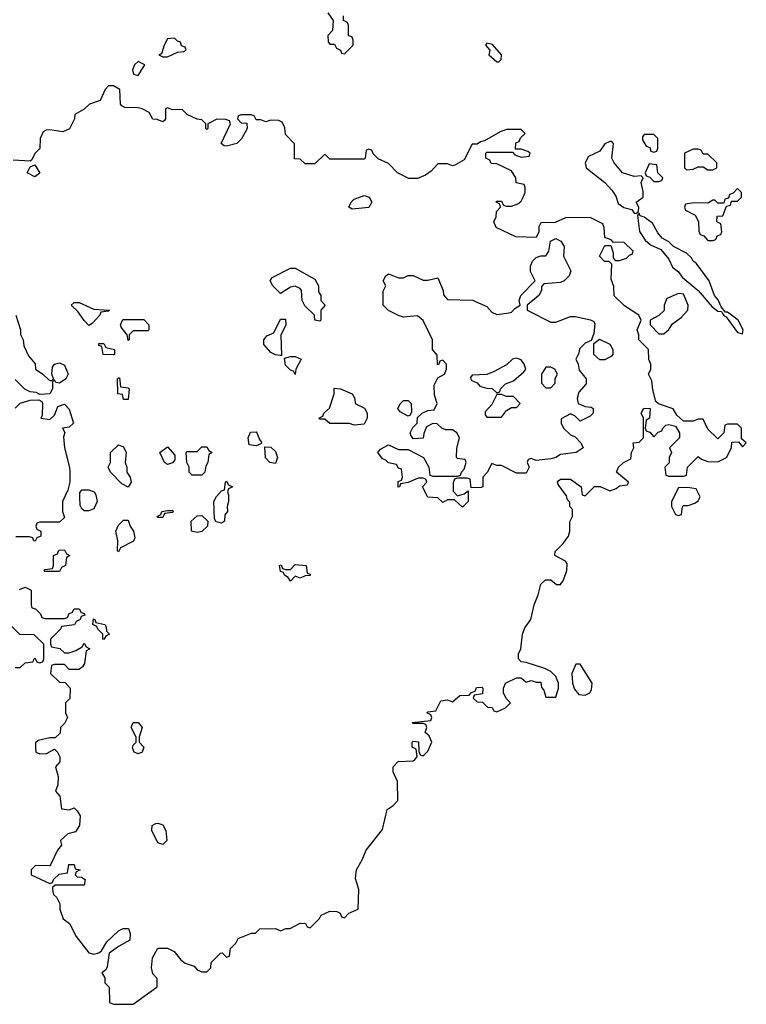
# Model space of a CAD drawing. Header units: inches. Extents: x 2601469 to 2753575, y 449403 to 582909.
# Tile 270 of 350: x 2691828 to 2694786, y 499002 to 503014. Entities that reach past the tile are written whole.
import ezdxf

# ---------------------------------------------------------------- set-up
doc = ezdxf.new("R2010")
doc.units = ezdxf.units.IN
doc.header["$MEASUREMENT"] = 0
doc.layers.add('C6499', color=7, linetype='Continuous')
doc.layers.add('C6590', color=7, linetype='Continuous')

msp = doc.modelspace()

# ---------------------------------------------------------------- linework, layer by layer
at = {"layer": 'C6499', "color": 4, "elevation": 8}
msp.add_lwpolyline([(2691992, 500000), (2691992, 499990), (2691974, 499970), (2691984.7, 499930), (2691983.6, 499896.4), (2691974, 499870), (2691992, 499850), (2691998, 499798), (2692030, 499794), (2692050, 499802), (2692062, 499790), (2692074, 499770), (2692072, 499730), (2692055.3, 499704.7), (2692023.6, 499696.4), (2691994, 499670), (2691998, 499650), (2691982, 499630), (2691954, 499570), (2691950, 499566), (2691892.7, 499567.3), (2691874, 499550), (2691874, 499530), (2691950, 499494), (2691962, 499498), (2691966, 499510), (2691988.4, 499531.6), (2692022, 499538), (2692028.4, 499571.6), (2692050, 499572), (2692054, 499554), (2692074, 499550), (2692058, 499542), (2692054, 499530), (2692062, 499522), (2692079.6, 499519.6), (2692094, 499510), (2692090, 499488), (2691972.7, 499487.3), (2691962, 499478), (2691962, 499470), (2691966, 499450), (2691978, 499438), (2691990.8, 499410.8), (2691991, 499390), (2692004.7, 499350), (2692031, 499331), (2692058, 499278), (2692110, 499212), (2692130, 499206), (2692150, 499212), (2692160.4, 499219.6), (2692183.1, 499256.9), (2692230, 499302), (2692248.9, 499311.1), (2692270.6, 499310.6), (2692278, 499290), (2692276, 499264), (2692230, 499238), (2692192, 499210), (2692184.7, 499155.3), (2692178, 499142), (2692162, 499130), (2692174, 499110), (2692174, 499090), (2692191.6, 499071.6), (2692194, 499010), (2692210, 499002), (2692290, 499002), (2692387.3, 499072.7), (2692387.3, 499107.3), (2692370, 499126), (2692364, 499150), (2692368.9, 499191.1), (2692390, 499231.3), (2692430, 499231), (2692456.8, 499216.8), (2692483.5, 499183.5), (2692502, 499170), (2692538, 499158), (2692550, 499142), (2692570, 499134), (2692590, 499134), (2692606, 499150), (2692607.3, 499172.7), (2692646, 499210), (2692652, 499212), (2692670, 499194), (2692682, 499198), (2692686, 499230), (2692708.4, 499251.6), (2692718, 499270), (2692772, 499292), (2692788, 499292), (2692806, 499310), (2692868.9, 499311.1), (2692890, 499302), (2692911.3, 499311.3), (2692928.7, 499311.3), (2692970, 499332), (2692991.6, 499331.6), (2692998, 499318), (2693010, 499314), (2693048.4, 499351.6), (2693055.3, 499364.7), (2693090, 499382), (2693119.6, 499379.6), (2693132.7, 499372.7), (2693138, 499358), (2693150, 499354), (2693167.3, 499372.7), (2693206, 499390), (2693208.7, 499470), (2693194.6, 499514.6), (2693199, 499550), (2693222, 499590), (2693238, 499630), (2693305.2, 499714.8), (2693324, 499796), (2693348.4, 499811.6), (2693367.3, 499832.7), (2693366, 499910), (2693348.9, 499948.9), (2693348.7, 499970), (2693369.3, 499990.7), (2693430, 499994), (2693436, 500000)], dxfattribs=at)
msp.add_lwpolyline([(2692410, 499652.7), (2692390, 499659.3), (2692365.6, 499710), (2692367, 499730), (2692381.7, 499738.3), (2692390, 499740.4), (2692410, 499732.7), (2692422.4, 499710), (2692427.3, 499670)], close=True, dxfattribs=at)
at = {"layer": 'C6590', "color": 4, "elevation": 8}
for points in [[(2693082, 503042), (2693104.7, 503010), (2693102, 502970), (2693082, 502950), (2693083.6, 502923.6), (2693090, 502914), (2693110, 502914), (2693118, 502898), (2693134, 502890), (2693138, 502878), (2693150, 502874), (2693186, 502910), (2693186, 502930), (2693182, 502942), (2693166, 502950), (2693166, 502990), (2693162, 503002), (2693146, 503010), (2693146, 503030)], [(2693436, 500000), (2693446, 500010), (2693442, 500042), (2693426, 500050), (2693426, 500070), (2693430, 500074), (2693451.6, 500071.6), (2693452.7, 500032.7), (2693458, 500018), (2693470, 500014), (2693490, 500034), (2693506, 500070), (2693495.3, 500095.3), (2693478, 500110), (2693486, 500130), (2693482, 500142), (2693470, 500146), (2693430, 500146), (2693426, 500150), (2693502, 500158), (2693506, 500170), (2693502, 500182), (2693486, 500190), (2693490, 500194), (2693522, 500198), (2693542, 500238), (2693570, 500242), (2693590, 500234), (2693620.4, 500259.6), (2693658, 500262), (2693667.3, 500272.7), (2693682, 500278), (2693687.3, 500292.7), (2693710, 500294), (2693714, 500290), (2693712.7, 500267.3), (2693678, 500262), (2693674, 500250), (2693690, 500234), (2693712.7, 500232.7), (2693732.7, 500212.7), (2693751.6, 500211.6), (2693758, 500198), (2693770, 500194), (2693806, 500210), (2693826, 500230), (2693810, 500246), (2693798, 500270), (2693798, 500290), (2693806, 500310), (2693850, 500332), (2693870, 500332), (2693890, 500314), (2693910, 500322), (2693930, 500314), (2693950, 500314), (2693952.7, 500292.7), (2693962, 500282), (2693970, 500254), (2694010, 500254), (2694022, 500290), (2694022, 500310), (2694010, 500338), (2693990, 500358), (2693966, 500370), (2693890, 500395.3), (2693870, 500398), (2693858, 500410), (2693858, 500430), (2693868.7, 500450), (2693875.3, 500510), (2693884.7, 500535.3), (2693908.7, 500570), (2693922, 500630), (2693939, 500670), (2693950, 500714), (2693968.4, 500731.6), (2693990, 500732), (2694012.7, 500712.7), (2694030, 500712), (2694042, 500730), (2694055.3, 500770), (2694057.2, 500797.2), (2694050, 500808), (2694006, 500830), (2694007.3, 500847.3), (2694040.2, 500879.8), (2694062, 500910), (2694068, 500930), (2694067.3, 500967.3), (2694078, 500990), (2694078, 501018), (2694068, 501030), (2694067.3, 501047.3), (2694058, 501058), (2694053.6, 501073.6), (2694020.4, 501120.4), (2694018, 501130), (2694023.1, 501136.9), (2694030, 501142), (2694070, 501142), (2694114, 501110), (2694118, 501078), (2694130, 501074), (2694168.4, 501111.6), (2694191.6, 501111.6), (2694230, 501094), (2694256.4, 501103.6), (2694270, 501114), (2694302, 501118), (2694306, 501130), (2694258, 501170), (2694266, 501190), (2694286, 501210), (2694315.3, 501224.7), (2694318, 501250), (2694328, 501270), (2694326, 501290), (2694350, 501292), (2694368, 501310), (2694368, 501390), (2694358, 501410), (2694368.4, 501431.6), (2694394, 501430), (2694392, 501390), (2694378, 501382), (2694374, 501350), (2694378, 501338), (2694392.7, 501332.7), (2694410, 501314), (2694427.3, 501332.7), (2694442, 501338), (2694446, 501350), (2694458, 501362), (2694470, 501364.7), (2694498, 501358), (2694514, 501330), (2694514, 501310), (2694474, 501270), (2694482, 501250), (2694472, 501230), (2694472, 501208), (2694454, 501190), (2694458, 501158), (2694470, 501154), (2694530, 501154), (2694542, 501158), (2694546, 501190), (2694590, 501234), (2694603.6, 501223.6), (2694630, 501214), (2694670, 501212), (2694706, 501230), (2694726, 501270), (2694727.3, 501292.7), (2694754, 501294), (2694770, 501274), (2694786, 501290), (2694766, 501306), (2694766, 501350), (2694750, 501366), (2694710, 501366), (2694698, 501362), (2694694, 501330), (2694670, 501306), (2694630, 501346), (2694610, 501386), (2694590, 501386), (2694570, 501378), (2694530, 501378), (2694503.1, 501403.1), (2694488.4, 501428.4), (2694428, 501448), (2694418, 501458), (2694405.6, 501505.6), (2694402, 501542), (2694388, 501570), (2694398, 501590), (2694398, 501610), (2694388.7, 501628.7), (2694388, 501670), (2694348, 501710), (2694348.7, 501730), (2694342, 501750), (2694358, 501790), (2694348.7, 501810), (2694290, 501848), (2694248.4, 501888.4), (2694247.3, 501927.3), (2694236.4, 501956.4), (2694238, 502018), (2694228, 502028), (2694209.1, 502029.1), (2694188.7, 502050), (2694210, 502094), (2694234, 502094), (2694243.6, 502063.6), (2694243.6, 502043.6), (2694252.7, 502032.7), (2694270, 502032), (2694298, 502042), (2694310, 502054), (2694322, 502058), (2694326, 502070), (2694287.3, 502107.3), (2694246, 502106), (2694236.4, 502116.4), (2694210, 502126), (2694207.3, 502167.3), (2694202, 502182), (2694150, 502208), (2694050, 502206), (2694007.3, 502187.3), (2693950, 502186), (2693942, 502170), (2693942, 502150), (2693930, 502126), (2693848.4, 502128.4), (2693767.3, 502167.3), (2693758, 502190), (2693768, 502210), (2693768.4, 502231.6), (2693786, 502250), (2693782, 502262), (2693768, 502270), (2693770, 502274), (2693790, 502274), (2693798, 502258), (2693810, 502254), (2693830, 502254), (2693856.4, 502263.6), (2693870, 502274), (2693878, 502290), (2693886, 502310), (2693886, 502330), (2693882, 502342), (2693848.7, 502348.7), (2693848, 502370), (2693830, 502398), (2693770, 502426), (2693747.3, 502427.3), (2693742, 502442), (2693726, 502450), (2693726, 502470), (2693730, 502474), (2693834, 502474), (2693843.6, 502463.6), (2693870, 502454), (2693902, 502458), (2693906, 502470), (2693896.4, 502476.4), (2693870, 502486), (2693846, 502486), (2693847.3, 502512.7), (2693862, 502518), (2693867.3, 502532.7), (2693886, 502550), (2693870, 502566), (2693810, 502566), (2693783.6, 502556.4), (2693719.6, 502520.4), (2693703.6, 502516.4), (2693690, 502506), (2693670, 502506), (2693636.9, 502443.1), (2693599.6, 502420.4), (2693590, 502418), (2693570, 502426), (2693530, 502426), (2693503.6, 502396.4), (2693479.6, 502380.4), (2693447.3, 502367.3), (2693412.7, 502367.3), (2693366, 502390), (2693330, 502428), (2693287.3, 502447.3), (2693267.3, 502467.3), (2693262, 502482), (2693250, 502486), (2693238, 502482), (2693234, 502450), (2693230, 502446), (2693090, 502446), (2693070, 502466), (2693030, 502426), (2692990, 502426), (2692970, 502446), (2692947.3, 502447.3), (2692947.3, 502507.3), (2692910, 502546), (2692907.3, 502572.7), (2692896.5, 502596.5), (2692883.1, 502603.1), (2692850, 502604), (2692830, 502598), (2692810, 502606), (2692790, 502606), (2692782, 502622), (2692770, 502626), (2692730, 502626), (2692718, 502622), (2692714, 502610), (2692730, 502594), (2692752.7, 502592.7), (2692754, 502570), (2692731.3, 502528.7), (2692711.3, 502508.7), (2692670, 502498), (2692660.4, 502500.4), (2692648, 502510), (2692686, 502590), (2692682, 502602), (2692667.3, 502607.3), (2692630, 502608), (2692594, 502590), (2692594, 502570), (2692590, 502566), (2692586, 502570), (2692586, 502590), (2692570, 502606), (2692550, 502608), (2692510, 502628), (2692490, 502648), (2692450, 502646), (2692430, 502655.3), (2692422, 502650), (2692422, 502610), (2692416.9, 502603.1), (2692410, 502598), (2692387.3, 502607.3), (2692370, 502608), (2692355.3, 502635.3), (2692326, 502650), (2692310, 502655.3), (2692256.4, 502656.4), (2692243.1, 502663.1), (2692238, 502670), (2692235.3, 502730), (2692210, 502744), (2692190, 502744), (2692176, 502730), (2692155.3, 502684.7), (2692112, 502670), (2692090.9, 502649.1), (2692052, 502628), (2692051.3, 502610), (2692030.9, 502569.1), (2692003.6, 502556.4), (2691950, 502565.2), (2691936, 502564), (2691923.5, 502556.5), (2691910.8, 502529.2), (2691910.6, 502489.4), (2691890, 502468), (2691876.9, 502443.1), (2691870, 502438), (2691802, 502442)], [(2691812, 501810), (2691831.3, 501750), (2691831.6, 501731.6), (2691842, 501710), (2691845.4, 501685.4), (2691863.6, 501643.6), (2691891.6, 501611.6), (2691892, 501590), (2691922, 501570), (2691946.4, 501546.4), (2691958, 501542), (2691966, 501550), (2691959, 501570), (2691961.5, 501598.5), (2691969.3, 501610.7), (2691990, 501616.3), (2692010, 501606), (2692024.9, 501570), (2692016, 501550), (2691990, 501533.2), (2691975.3, 501535.3), (2691970, 501546), (2691962, 501538), (2691961, 501510), (2691950, 501488.7), (2691910, 501486), (2691894.6, 501494.6), (2691870, 501498), (2691848.9, 501508.9), (2691810, 501548)], [(2691810, 501431.3), (2691830, 501451), (2691870, 501464), (2691905.4, 501465.4), (2691918, 501458), (2691921, 501450), (2691918.8, 501401.2), (2691914, 501390), (2691950, 501384.7), (2691970, 501402), (2691982.9, 501437.1), (2692010, 501447.7), (2692030, 501426.8), (2692046.8, 501370), (2692030, 501353.2), (2692002, 501350), (2692011.6, 501331.6), (2692006, 501314), (2692011, 501270), (2692031.3, 501188.7), (2692032, 501170), (2692032, 501130), (2692023.6, 501096.4), (2692002, 501050), (2692002, 501010), (2692010, 500986), (2691990, 500966), (2691910, 500966), (2691898, 500962), (2691894, 500950), (2691898, 500938), (2691914, 500930), (2691914, 500910), (2691898, 500902), (2691891.6, 500888.4), (2691886, 500890), (2691882, 500902), (2691867.3, 500907.3), (2691812.7, 500907.3)], [(2691827.3, 500692.7), (2691850, 500702), (2691874, 500690), (2691874, 500630), (2691878, 500618), (2691892.7, 500612.7), (2691912.7, 500592.7), (2691918, 500578), (2691930, 500574), (2692010, 500574), (2692022, 500578), (2692030, 500594), (2692042, 500598), (2692050, 500614), (2692070, 500614), (2692078, 500598), (2692090, 500594), (2692092.7, 500587.3), (2692078, 500582), (2692074, 500570), (2692058, 500562), (2692051.6, 500548.4), (2691998, 500542), (2691994, 500530), (2691954, 500490), (2691954, 500470), (2691958, 500458), (2691991.6, 500451.6), (2692010, 500434), (2692030, 500434), (2692056.4, 500443.6), (2692082, 500458), (2692090, 500474), (2692098, 500458), (2692114, 500450), (2692098, 500442), (2692092, 500390), (2692083.6, 500376.4), (2692070, 500366), (2692030, 500366), (2692010, 500386), (2691970, 500386), (2691958, 500382), (2691954, 500350), (2691990, 500314), (2692012.7, 500312.7), (2692034, 500290), (2692031.6, 500248.4), (2692014, 500230), (2692014, 500190), (2692022, 500170), (2692010, 500146), (2691994, 500130), (2691992.7, 500107.3), (2691972.7, 500087.3), (2691950, 500088), (2691903.6, 500076.4), (2691892.7, 500067.3), (2691892, 500050), (2691894, 500030), (2691910, 500022), (2691936.4, 500023.6), (2691970, 500042), (2691982, 500030), (2691992, 500010), (2691992, 500000)], [(2691810, 500374), (2691830, 500374), (2691850, 500394), (2691882, 500398), (2691890, 500414), (2691898, 500398), (2691910, 500394), (2691922, 500398), (2691926, 500410), (2691926, 500470), (2691887.3, 500507.3), (2691828.4, 500508.4), (2691750, 500586)]]:
    msp.add_lwpolyline(points, dxfattribs=at)
for points in [[(2692458, 502938), (2692430, 502935.3), (2692416, 502910), (2692404.7, 502875.3), (2692394, 502870), (2692410, 502862), (2692430, 502862), (2692470, 502882), (2692496.4, 502883.6), (2692506, 502890), (2692502, 502902), (2692487.3, 502907.3), (2692482, 502922), (2692470, 502926)], [(2693730, 502918), (2693724.7, 502910), (2693742, 502890), (2693738, 502870), (2693770, 502842), (2693778, 502842), (2693788.4, 502851.6), (2693789, 502870), (2693752.7, 502912.7)], [(2692310, 502844), (2692296, 502830), (2692287.7, 502810), (2692291.6, 502791.6), (2692310, 502786), (2692338, 502830)], [(2694238, 502518), (2694230, 502518), (2694210, 502508), (2694190, 502478), (2694144, 502456), (2694130.7, 502430), (2694134, 502410), (2694210.4, 502350.4), (2694239.1, 502319.1), (2694255.2, 502295.2), (2694264.9, 502264.9), (2694288, 502248), (2694319.9, 502239.9), (2694330, 502226), (2694336.4, 502223.6), (2694347.3, 502232.7), (2694348, 502250), (2694338, 502270), (2694366, 502290), (2694366, 502314), (2694358, 502350), (2694366, 502370), (2694358, 502378), (2694330, 502375.3), (2694282, 502390), (2694248, 502430), (2694238, 502450), (2694246, 502510)], [(2694410, 502546), (2694370, 502546), (2694363.6, 502536.4), (2694363.6, 502523.6), (2694378, 502498), (2694392.7, 502492.7), (2694398, 502478), (2694410, 502474), (2694422, 502478), (2694426, 502490), (2694426, 502530)], [(2694590, 502486), (2694570, 502486), (2694534, 502470), (2694534, 502410), (2694542, 502402), (2694570, 502404.7), (2694590, 502414), (2694610, 502414), (2694630, 502402), (2694650, 502402), (2694666, 502410), (2694666, 502430), (2694630, 502466), (2694610, 502466), (2694602, 502482)], [(2691890, 502374), (2691858, 502390), (2691870, 502414), (2691890, 502422), (2691910, 502388)], [(2694390, 502426), (2694374, 502390), (2694378, 502378), (2694392.7, 502372.7), (2694410, 502354), (2694430, 502354), (2694442, 502358), (2694446, 502370), (2694426, 502390), (2694422, 502422)], [(2694750, 502326), (2694732.7, 502307.3), (2694718, 502302), (2694714, 502286), (2694698, 502282), (2694694, 502266), (2694670, 502266), (2694658, 502278), (2694650, 502278), (2694630, 502266), (2694572.7, 502267.3), (2694538, 502262), (2694534, 502250), (2694538, 502238), (2694578, 502218), (2694591.6, 502191.6), (2694592.7, 502152.7), (2694598, 502138), (2694612.7, 502132.7), (2694630, 502114), (2694650, 502114), (2694662, 502118), (2694667.3, 502132.7), (2694682, 502138), (2694686, 502150), (2694682, 502182), (2694666, 502190), (2694667.3, 502212.7), (2694690, 502214), (2694706, 502254), (2694722, 502258), (2694726, 502274), (2694750, 502274), (2694766, 502290), (2694766, 502310)], [(2693182, 502242), (2693168, 502250), (2693178, 502270), (2693190, 502282), (2693230, 502298), (2693251.1, 502291.1), (2693262, 502270), (2693250, 502248.7)], [(2694350, 502226), (2694343.6, 502216.4), (2694350.6, 502150.6), (2694374.8, 502114.8), (2694396, 502096), (2694438, 502078), (2694470, 502038), (2694485.5, 502005.5), (2694510, 501986.8), (2694524.4, 501964.4), (2694590.4, 501910.4), (2694645.8, 501845.8), (2694670, 501826.8), (2694684.7, 501824.7), (2694690, 501814), (2694694, 501814), (2694692, 501810), (2694703.5, 501803.5), (2694750, 501738.8), (2694770, 501734), (2694773.2, 501750), (2694753.2, 501790), (2694710, 501822), (2694702, 501822), (2694684, 501844), (2694671.9, 501871.9), (2694657.2, 501890), (2694635.3, 501950), (2694581.5, 502021.5), (2694569.3, 502030), (2694563.2, 502043.2), (2694542, 502062), (2694489.3, 502089.3), (2694470, 502108.7), (2694443.7, 502123.7), (2694425.4, 502145.4), (2694404.8, 502184.8), (2694370, 502209.2), (2694354.6, 502214.6)], [(2693990, 501782), (2694010, 501782), (2694070, 501804.7), (2694090, 501804.7), (2694151.1, 501791.1), (2694164.7, 501784.7), (2694170, 501774), (2694164.7, 501735.3), (2694154, 501706), (2694130, 501695.3), (2694107.5, 501672.5), (2694104.7, 501655.3), (2694092, 501630), (2694102, 501610), (2694106, 501586), (2694134, 501550), (2694134, 501530), (2694103.6, 501496.4), (2694098, 501470), (2694102, 501450), (2694130, 501438), (2694154.8, 501434.8), (2694162, 501430), (2694162, 501410), (2694150, 501398), (2694110, 501378), (2694090, 501398), (2694070, 501408), (2694032.7, 501387.3), (2694032, 501370), (2694042, 501350), (2694070, 501322), (2694090, 501314), (2694112, 501290), (2694122, 501270), (2694094, 501250), (2694030, 501242), (2694010.7, 501229.3), (2693990, 501224), (2693930, 501218), (2693910, 501226), (2693898, 501222), (2693894, 501210), (2693902, 501190), (2693890, 501166), (2693850, 501166), (2693790, 501198), (2693770, 501198), (2693750, 501206), (2693731.6, 501168.4), (2693714, 501150), (2693714, 501110), (2693707.3, 501107.3), (2693666, 501106), (2693662, 501142), (2693650, 501146), (2693610, 501146), (2693598, 501142), (2693592.7, 501127.3), (2693592.7, 501092.7), (2693610, 501074), (2693638, 501082), (2693654, 501094), (2693654, 501050), (2693630, 501028), (2693598, 501058), (2693570, 501058), (2693550, 501046), (2693530, 501066), (2693490, 501068), (2693468, 501110), (2693486, 501130), (2693482, 501142), (2693470, 501146), (2693450, 501146), (2693410, 501128), (2693378, 501122), (2693374, 501110), (2693369.1, 501109.1), (2693368.4, 501131.6), (2693382, 501138), (2693386, 501150), (2693382, 501182), (2693370, 501186), (2693362, 501202), (2693330, 501208), (2693319, 501219), (2693304.7, 501224.7), (2693286, 501250), (2693296.4, 501263.6), (2693330, 501282), (2693370, 501262), (2693410, 501262), (2693472, 501230), (2693494, 501190), (2693498, 501158), (2693510, 501154), (2693610, 501154), (2693622, 501158), (2693626, 501170), (2693638, 501182), (2693646, 501210), (2693642, 501222), (2693610, 501226), (2693606, 501230), (2693608, 501268), (2693618, 501310), (2693608, 501330), (2693590, 501342), (2693563.1, 501343.1), (2693546, 501350), (2693527.3, 501367.3), (2693510, 501368), (2693484.7, 501355.3), (2693472.7, 501327.3), (2693470.9, 501309.1), (2693430, 501306), (2693420.4, 501320.4), (2693418, 501330), (2693428.4, 501351.6), (2693446, 501370), (2693447.3, 501392.7), (2693466, 501410), (2693490, 501422), (2693515.3, 501424.7), (2693528, 501450), (2693516.4, 501483.6), (2693515.3, 501524.7), (2693530, 501554), (2693558, 501570), (2693566, 501590), (2693566, 501610), (2693550, 501626), (2693538, 501622), (2693532.7, 501607.3), (2693528.4, 501608.4), (2693527.3, 501647.3), (2693508, 501670), (2693508.7, 501710), (2693470, 501788), (2693447.3, 501807.3), (2693390, 501802), (2693370, 501808.7), (2693329.1, 501829.1), (2693308, 501850), (2693307.3, 501907.3), (2693318, 501930), (2693308, 501950), (2693318, 501970), (2693330, 501978), (2693370, 501962), (2693390, 501962), (2693410, 501972), (2693430, 501972), (2693470, 501952), (2693490, 501952), (2693530, 501962), (2693552, 501910), (2693552.7, 501892.7), (2693570, 501874), (2693671.1, 501871.1), (2693730, 501844.7), (2693750, 501822), (2693770, 501812), (2693820.4, 501819.6), (2693830, 501822), (2693843.1, 501836.9), (2693866, 501850), (2693862, 501870), (2693868, 501890), (2693926, 501950), (2693908, 501988), (2693908, 502010), (2693915.3, 502030), (2693930, 502044.7), (2693950, 502052), (2693970, 502052), (2693982, 502070), (2693988.7, 502111.3), (2694010, 502122), (2694031.3, 502111.3), (2694044.7, 502090), (2694042, 502050), (2694072, 501990), (2694064.7, 501970), (2694044.7, 501950), (2694030, 501942.7), (2693962, 501938), (2693952.7, 501927.3), (2693952, 501910), (2693942, 501890), (2693894, 501850), (2693894, 501830)], [(2693050, 501786), (2693028.9, 501788.9), (2693028, 501810), (2692988.4, 501848.4), (2692978, 501870), (2692975.3, 501910), (2692970, 501918), (2692950, 501928.7), (2692930, 501924), (2692890, 501898), (2692858, 501930), (2692848, 501950), (2692856.4, 501963.6), (2692930, 502001), (2692950, 502002), (2693030, 501956), (2693044.7, 501930), (2693044.7, 501904.7), (2693054, 501890), (2693054, 501870), (2693072, 501850), (2693054, 501830), (2693054, 501790)], [(2694510, 501898), (2694462.8, 501877.2), (2694451, 501850), (2694451, 501829), (2694430, 501808), (2694394, 501790), (2694394, 501770), (2694430, 501734), (2694450, 501734), (2694470, 501752), (2694485.2, 501774.8), (2694520.2, 501799.8), (2694548, 501830), (2694548.7, 501850), (2694530, 501895.3)], [(2692110, 501768), (2692090, 501788.7), (2692065.2, 501825.2), (2692038, 501850), (2692050, 501862), (2692070, 501861), (2692130, 501834), (2692194, 501830), (2692190, 501826), (2692158, 501822), (2692154, 501810), (2692123.6, 501776.4)], [(2692890, 501646), (2692870, 501648), (2692850, 501658), (2692822, 501690), (2692822, 501710), (2692834.6, 501725.4), (2692862, 501738), (2692890, 501794), (2692910, 501794), (2692911.3, 501770), (2692891.6, 501728.4), (2692894, 501646)], [(2692270, 501706), (2692266, 501730), (2692240.4, 501760.4), (2692238, 501770), (2692247.3, 501792.7), (2692332.7, 501792.7), (2692354, 501770), (2692354, 501750), (2692350, 501746), (2692290, 501746), (2692274, 501730), (2692274, 501710)], [(2692210, 501648), (2692168, 501650), (2692162, 501682), (2692150, 501686), (2692150, 501694), (2692170, 501694), (2692178, 501678), (2692214, 501670), (2692214, 501650)], [(2694190, 501628), (2694166, 501650), (2694166, 501694), (2694188, 501712), (2694230, 501692), (2694242, 501670), (2694242, 501650), (2694236.9, 501643.1), (2694210, 501628)], [(2692950, 501568), (2692942, 501582), (2692930, 501586), (2692910, 501606), (2692906, 501634), (2692930, 501642), (2692950, 501642), (2692974, 501630), (2692952, 501590)], [(2693850, 501635.3), (2693834, 501630), (2693810, 501608), (2693759.6, 501580.4), (2693730, 501568), (2693670, 501566), (2693663.6, 501556.4), (2693665.4, 501545.4), (2693690, 501534), (2693701, 501521), (2693730, 501512), (2693751.6, 501511.6), (2693770, 501494), (2693782, 501498), (2693786, 501510), (2693806, 501530), (2693838, 501542), (2693880.4, 501579.6), (2693888, 501590), (2693882, 501610), (2693870, 501628)], [(2693990, 501598), (2693970, 501598), (2693952, 501570), (2693952.7, 501532.7), (2693970, 501514), (2693990, 501514), (2694007.3, 501532.7), (2694008.4, 501551.6), (2694018, 501570), (2694006, 501590)], [(2692250, 501466), (2692246, 501486), (2692228, 501490), (2692226, 501550), (2692230, 501554), (2692234, 501554), (2692238, 501518), (2692270, 501514), (2692274, 501510), (2692270, 501466)], [(2693190, 501362), (2693170, 501368), (2693090, 501368), (2693070, 501386), (2693050, 501386), (2693046, 501390), (2693062, 501398), (2693066, 501410), (2693088.9, 501431.1), (2693108, 501490), (2693108, 501512), (2693134, 501510), (2693182, 501490), (2693192, 501470), (2693194, 501450), (2693231.1, 501431.1), (2693242, 501410), (2693242, 501390), (2693230, 501366)], [(2693790, 501486), (2693770, 501486), (2693750, 501446), (2693723.6, 501416.4), (2693723.6, 501403.6), (2693730, 501394), (2693790, 501394), (2693810, 501422), (2693830, 501434), (2693850, 501434), (2693866, 501450), (2693838, 501478), (2693810, 501478)], [(2693410, 501398), (2693376.4, 501416.4), (2693368, 501430), (2693378, 501450), (2693390, 501462), (2693410, 501462), (2693422, 501450), (2693423.6, 501416.4), (2693418, 501402)], [(2692790, 501278), (2692762, 501282), (2692758, 501310), (2692767.3, 501332.7), (2692790, 501334), (2692794, 501330), (2692803.6, 501303.6), (2692814, 501290), (2692810, 501286)], [(2692270, 501108.7), (2692243.1, 501123.1), (2692198, 501170), (2692188, 501190), (2692198, 501210), (2692198, 501250), (2692230, 501282), (2692250, 501274), (2692262, 501250), (2692258, 501210), (2692264.7, 501190), (2692264.7, 501170), (2692278, 501150), (2692282, 501130)], [(2692430, 501202), (2692418, 501210), (2692398, 501250), (2692430, 501274), (2692459.6, 501239.6), (2692459.6, 501220.4), (2692450, 501208)], [(2692530, 501158), (2692518, 501170), (2692518, 501190), (2692508, 501210), (2692506, 501250), (2692510, 501254), (2692550, 501254), (2692570, 501274), (2692590, 501274), (2692598, 501258), (2692612, 501250), (2692598, 501242), (2692594, 501210), (2692585.4, 501194.6), (2692582, 501170), (2692570, 501158)], [(2692870, 501206), (2692846, 501210), (2692828.4, 501228.4), (2692826, 501274), (2692850, 501272), (2692870, 501254), (2692878, 501230)], [(2692650, 500962), (2692628.4, 500968.4), (2692620.4, 500980.4), (2692618, 501050), (2692629.1, 501070.9), (2692650, 501094), (2692662, 501098), (2692666, 501130), (2692670, 501134), (2692678, 501118), (2692694, 501110), (2692678, 501102), (2692674, 501090), (2692678, 501078), (2692678, 501050), (2692672, 501030), (2692674, 501010), (2692663.6, 500996.4), (2692662, 500970)], [(2692110, 501012.7), (2692090, 501013.2), (2692081.2, 501021.2), (2692074.8, 501034.8), (2692072.3, 501070), (2692073.2, 501086.8), (2692082, 501098), (2692110, 501098.8), (2692130.5, 501090.5), (2692138.4, 501078.4), (2692143, 501050), (2692130, 501021.2)], [(2694547.3, 501107.3), (2694510, 501106), (2694482, 501050), (2694482, 501030), (2694498, 500998), (2694510, 500994), (2694522, 500998), (2694526, 501030), (2694530, 501034), (2694550, 501034), (2694576.4, 501043.6), (2694590, 501054), (2694598, 501070), (2694582, 501102)], [(2692390, 500986), (2692388, 500990), (2692402, 500998), (2692406, 501010), (2692430, 501014), (2692450, 501014), (2692454, 501010), (2692450, 501006), (2692418, 501002), (2692410, 500986)], [(2692550, 500924), (2692528, 500930), (2692526, 500970), (2692550, 500992), (2692570, 500994), (2692594, 500970), (2692592, 500950), (2692570, 500929)], [(2692230, 500846), (2692226, 500850), (2692228, 500890), (2692219, 500930), (2692230, 500954), (2692250, 500974), (2692270, 500974), (2692278, 500950), (2692291.3, 500930), (2692296.9, 500903.1), (2692291.1, 500888.9), (2692238, 500862)], [(2691930, 500766), (2691926, 500770), (2691930, 500774), (2691962, 500778), (2691966, 500790), (2691966, 500830), (2691982, 500838), (2691987.3, 500852.7), (2692010, 500854), (2692018, 500838), (2692032, 500830), (2692018, 500822), (2692014, 500790), (2691998, 500782), (2691990, 500766)], [(2692970, 500738), (2692950, 500746), (2692930, 500726), (2692920.4, 500740.4), (2692906, 500750), (2692902, 500762), (2692890, 500766), (2692886, 500790), (2692892.7, 500792.7), (2692898, 500778), (2692910, 500774), (2692930, 500774), (2692950, 500794), (2692994, 500790), (2692998, 500758), (2693010, 500754), (2693011.1, 500748.9), (2692990, 500748)], [(2692170, 500488), (2692166, 500490), (2692166, 500510), (2692146, 500530), (2692142, 500542), (2692126, 500550), (2692128, 500572), (2692134, 500570), (2692138, 500558), (2692174, 500550), (2692179.6, 500539.6), (2692182, 500522), (2692194, 500510), (2692178, 500502)], [(2694110, 500388), (2694092.7, 500387.3), (2694076, 500350), (2694078, 500310), (2694086.4, 500286.4), (2694104.7, 500264.7), (2694130, 500262), (2694148.4, 500271.6), (2694156.4, 500283.6), (2694158, 500310)], [(2692310, 500022.9), (2692294, 500030), (2692286.8, 500046.8), (2692290, 500058), (2692302, 500070), (2692302, 500090), (2692282, 500130), (2692290, 500150.8), (2692310, 500150.6), (2692326.8, 500130), (2692314.8, 500090), (2692314.8, 500070), (2692332.7, 500050), (2692326, 500030)]]:
    msp.add_lwpolyline(points, close=True, dxfattribs=at)

doc.saveas('drawing.dxf')
